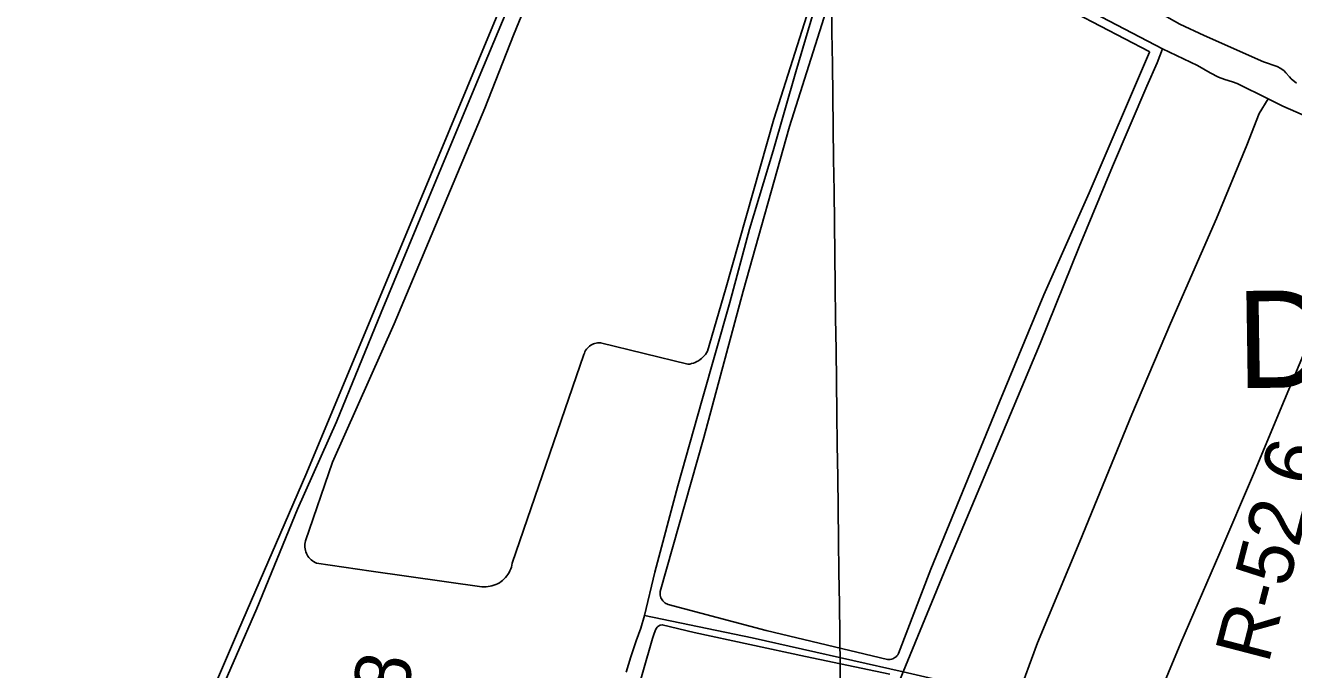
# Model space of a CAD drawing. Extents: x 3734862 to 3772949, y 391520 to 417239.
# Drawn here: x 3750962 to 3752854, y 406772 to 407732 of the extents above; entities that cross this region are included whole.
import ezdxf

# ---------------------------------------------------------------- set-up
doc = ezdxf.new("R2010")
doc.units = 0
for name, color, linetype in [('V-GRID-MAJR', 7, 'Continuous'), ('V-RIVR-RANG-IDEN', 7, 'Continuous'), ('V-SITE-VEGE', 7, 'Continuous'), ('V-TOPO-GNAM-IDEN', 7, 'Continuous'), ('V-TOPO-SHOR', 7, 'Continuous')]:
    doc.layers.add(name, color=color, linetype=linetype)

msp = doc.modelspace()

# ---------------------------------------------------------------- linework, layer by layer
at = {"layer": 'V-GRID-MAJR'}
msp.add_spline([(3752303.869, 397025.235), (3752225.4590000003, 403082.159), (3752147.005, 409142.456), (3752068.551, 415202.757), (3752068.507, 415206.125)], degree=3, dxfattribs=at)
at = {"layer": 'V-SITE-VEGE'}
for points in [[(3750743.205, 407212.94800000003), (3750823.577, 407439.43700000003), (3750897.596, 407644.996), (3750978.074, 407879.779), (3751215.863, 408511.188), (3751216.3200000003, 408511.716), (3751217.008, 408511.815), (3751836.129, 408158.186), (3751836.573, 408157.652), (3751836.555, 408156.933), (3751646.7600000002, 407702.113)], [(3752190.433, 407944.656), (3752078.841, 407592.787), (3752006.404, 407338.548), (3751979.489, 407246.556), (3751978.086, 407244.13300000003), (3751976.505, 407241.821), (3751974.752, 407239.63800000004), (3751972.839, 407237.592), (3751970.779, 407235.695), (3751968.579, 407233.961), (3751966.257, 407232.396), (3751963.822, 407231.014), (3751961.288, 407229.816), (3751958.6750000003, 407228.814), (3751955.99, 407228.01300000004), (3751953.254, 407227.417), (3751950.481, 407227.03), (3751820.128, 407259.145), (3751817.9220000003, 407259.221), (3751815.722, 407259.09), (3751813.541, 407258.754), (3751811.403, 407258.217), (3751809.322, 407257.484), (3751807.322, 407256.563), (3751805.413, 407255.45900000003), (3751803.615, 407254.181), (3751801.944, 407252.741), (3751800.414, 407251.154), (3751799.037, 407249.431), (3751797.827, 407247.588), (3751796.793, 407245.641), (3751795.9450000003, 407243.605), (3751795.29, 407241.5), (3751688.378, 406930.48), (3751687.8170000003, 406927.527), (3751687.043, 406924.621), (3751686.062, 406921.778), (3751684.878, 406919.015), (3751683.497, 406916.34500000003), (3751681.927, 406913.781), (3751680.176, 406911.335), (3751678.25, 406909.025), (3751676.166, 406906.86), (3751673.927, 406904.851), (3751671.551, 406903.00800000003), (3751669.0470000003, 406901.343), (3751666.431, 406899.862), (3751663.714, 406898.576), (3751660.91, 406897.489), (3751658.037, 406896.608), (3751655.106, 406895.936), (3751652.134, 406895.48), (3751649.136, 406895.238), (3751646.13, 406895.211), (3751643.129, 406895.406), (3751477.544, 406918.30700000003), (3751396.147, 406930.705), (3751393.99, 406931.674), (3751391.9280000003, 406932.82300000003), (3751389.97, 406934.14400000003), (3751388.131, 406935.62700000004), (3751386.427, 406937.26300000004), (3751384.8680000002, 406939.037), (3751383.465, 406940.939), (3751382.233, 406942.952), (3751381.176, 406945.066), (3751380.301, 406947.259), (3751379.619, 406949.522), (3751379.134, 406951.832), (3751378.845, 406954.177), (3751378.759, 406956.539), (3751378.878, 406958.898), (3751379.191, 406961.239), (3751379.7090000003, 406963.545), (3751420.2290000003, 407081.069), (3751512.227, 407287.5), (3751647.203, 407608.933), (3751690.373, 407717.854), (3751864.752, 408143.39)], [(3752275.687, 407882.777), (3752638.631, 407693.67100000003), (3752639.098, 407693.155), (3752639.088, 407692.391), (3752549.13, 407482.66000000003), (3752481.486, 407330.829), (3752415.399, 407171.048), (3752312.911, 406921.737), (3752264.419, 406795.662), (3752263.44, 406793.985), (3752262.27, 406792.43), (3752260.929, 406791.026), (3752259.4280000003, 406789.789), (3752257.793, 406788.73600000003), (3752256.0470000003, 406787.882), (3752254.214, 406787.239), (3752252.315, 406786.817), (3752250.382, 406786.618), (3752248.438, 406786.651), (3752067.3340000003, 406829.962), (3751920.846, 406868.94800000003), (3751919.069, 406869.615), (3751917.377, 406870.478), (3751915.788, 406871.52), (3751914.325, 406872.733), (3751913.007, 406874.099), (3751911.849, 406875.604), (3751910.862, 406877.228), (3751910.062, 406878.95), (3751909.457, 406880.748), (3751909.058, 406882.608), (3751908.863, 406884.498), (3751908.884, 406886.397), (3751909.111, 406888.283), (3751974.2600000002, 407117.61), (3752032.634, 407336.142), (3752101.8710000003, 407581.646), (3752214.4560000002, 407936.335)], [(3751646.7600000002, 407702.113), (3751540.856, 407447.205), (3751380.17, 407062.24), (3751279.824, 406830.759), (3751171.4560000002, 406577.542), (3751079.915, 406342.628), (3751001.5500000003, 406121.919), (3751000.793, 406119.558), (3750999.822, 406117.277), (3750998.648, 406115.093), (3750997.282, 406113.025), (3750995.7320000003, 406111.09), (3750994.012, 406109.304), (3750992.1380000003, 406107.68), (3750990.122, 406106.23600000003), (3750987.986, 406104.978), (3750985.744, 406103.922), (3750983.415, 406103.072), (3750981.017, 406102.439), (3750978.574, 406102.025), (3750976.102, 406101.835), (3750973.622, 406101.871), (3750971.156, 406102.134), (3750816.427, 406130.697)], [(3751867.93, 406714.461), (3751897.501, 406817.912), (3751899.8170000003, 406825.813), (3751902.48, 406831.865), (3751904.737, 406835.156), (3751905.486, 406836.065), (3751909.197, 406837.86100000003), (3751912.159, 406838.56200000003), (3751959.9590000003, 406826.87200000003), (3752126.037, 406791.316), (3752251.844, 406764.77400000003)]]:
    msp.add_lwpolyline(points, dxfattribs=at)
at = {"layer": 'V-TOPO-SHOR'}
for points in [[(3750999.355, 406069.265), (3751062.478, 406264.266), (3751154.018, 406499.378), (3751246.614, 406723.683), (3751306.909, 406862.642), (3751367.923, 407010.889), (3751426.004, 407141.178), (3751492.913, 407304.342), (3751564.4390000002, 407476.741), (3751639.052, 407655.697), (3751708.399, 407822.128), (3751784.873, 408005.856)], [(3752858.673, 407646.219), (3752850.4930000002, 407652.941), (3752848.144, 407655.91000000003), (3752842.893, 407661.86), (3752839.987, 407664.469), (3752835.44, 407668.02), (3752829.6010000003, 407671.219), (3752809.2970000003, 407678.10000000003), (3752720.881, 407717.473), (3752684.722, 407734.297), (3752610.119, 407776.24700000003), (3752576.333, 407791.938), (3752567.39, 407796.465), (3752559.919, 407801.156), (3752551.522, 407805.492), (3752544.217, 407808.896), (3752538.558, 407811.724), (3752499.548, 407835.387), (3752422.737, 407876.996), (3752384.1920000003, 407894.03500000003), (3752374.511, 407898.572)], [(3751858.343, 406767.914), (3751865.1040000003, 406790.89400000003), (3751873.167, 406814.78), (3751880.054, 406833.51300000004), (3751885.651, 406852.265), (3751901.261, 406917.023), (3751935.606, 407045.571), (3751971.041, 407172.631), (3752012.8200000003, 407319.354), (3752042.112, 407428.408), (3752077.416, 407545.505), (3752111.2490000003, 407663.175), (3752151.9960000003, 407801.42100000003)], [(3752967.02, 407555.679), (3752838.221, 407611.934), (3752816.224, 407622.757), (3752769.943, 407645.531), (3752762.992, 407648.011), (3752751.835, 407651.831), (3752741.957, 407655.267), (3752729.728, 407661.491), (3752710.946, 407672.393), (3752658.47, 407697.64900000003), (3752533.901, 407762.718)], [(3751941.21, 405947.411), (3751988.076, 406059.744), (3752038.252, 406185.137), (3752091.0470000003, 406327.473), (3752151.117, 406475.619), (3752198.1580000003, 406587.026), (3752271.394, 406768.405), (3752339.625, 406933.794), (3752408.379, 407096.776), (3752476.002, 407258.11100000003), (3752534.3570000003, 407402.22000000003), (3752584.089, 407521.897), (3752635.301, 407641.922), (3752650.5160000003, 407676.42100000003), (3752658.47, 407697.64900000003)], [(3752095.59, 405912.538), (3752145.424, 406025.94), (3752188.884, 406131.856), (3752236.711, 406246.946), (3752285.5130000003, 406366.08), (3752337.676, 406488.124), (3752376.555, 406582.291), (3752441.774, 406729.08), (3752472.1950000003, 406811.544), (3752535.0700000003, 406962.609), (3752612.659, 407152.05100000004), (3752670.537, 407287.862), (3752739.018, 407444.204), (3752784.373, 407553.789), (3752803.073, 407600.788), (3752816.224, 407622.757)], [(3752283.787, 405852.683), (3752325.332, 405953.275), (3752388.63, 406108.208), (3752439.699, 406231.375), (3752525.715, 406430.30100000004), (3752569.366, 406536.586), (3752633.128, 406684.869), (3752685.719, 406811.52400000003), (3752744.13, 406945.666), (3752794.202, 407063.125), (3752840.679, 407173.80100000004), (3752906.215, 407330.735), (3752958.414, 407455.733), (3752990.181, 407528.029), (3752997.011, 407542.871)], [(3751885.651, 406852.265), (3752046.3310000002, 406818.977), (3752271.394, 406768.405), (3752441.774, 406729.08), (3752633.128, 406684.869), (3752828.532, 406639.684), (3752950.6950000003, 406610.775)]]:
    msp.add_lwpolyline(points, dxfattribs=at)

# ---------------------------------------------------------------- texts
at = {"layer": 'V-RIVR-RANG-IDEN'}
for s, height, rotation, p in [('R-52.6', 82.99999799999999, 75.46414299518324, (3752816.5017828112, 406778.9614182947)), ('R-52.8', 82.99999800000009, 81.23181015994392, (3751490.2570947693, 406459.64080004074))]:
    msp.add_text(s, height=height, rotation=rotation, dxfattribs=at).set_placement(p)
at = {"layer": 'V-TOPO-GNAM-IDEN'}
msp.add_text('Davant', height=144.999711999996, rotation=0.8376499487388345, dxfattribs=at).set_placement((3752769.967562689, 407191.1985601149))

doc.saveas('drawing.dxf')
